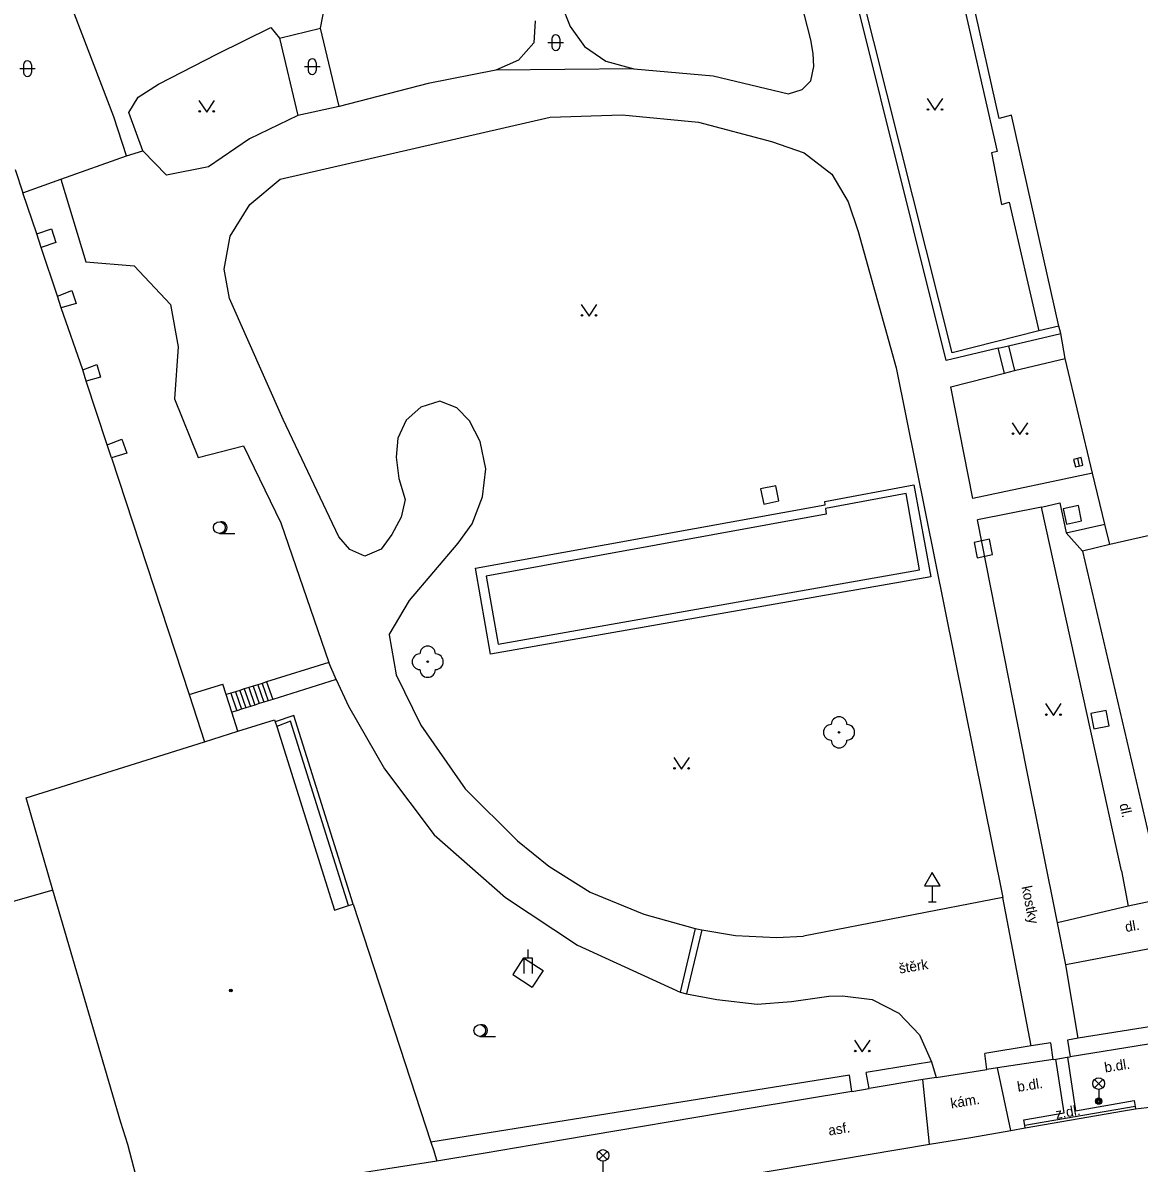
# Model space of a CAD drawing. Extents: x -600309 to -598967, y -1161267 to -1160292.
# Drawn here: x -599307.7 to -599236.1, y -1161124.2 to -1161051.1 of the extents above; entities that cross this region are included whole.
import ezdxf

# ---------------------------------------------------------------- set-up
doc = ezdxf.new("R2010")
doc.units = 0
for name, color, linetype in [('Level 10', 7, 'Continuous'), ('Level 11', 7, 'Continuous'), ('Level 22', 7, 'Continuous'), ('Level 26', 7, 'Continuous'), ('Level 27', 7, 'Continuous'), ('Level 33', 7, 'Continuous'), ('Level 34', 7, 'Continuous'), ('Level 36', 7, 'Continuous'), ('Level 38', 7, 'Continuous'), ('Level 39', 7, 'Continuous'), ('Level 40', 7, 'Continuous'), ('Level 5', 7, 'Continuous'), ('Level 51', 7, 'Continuous'), ('Level 54', 7, 'Continuous'), ('Level 7', 7, 'Continuous'), ('Level 8', 7, 'Continuous')]:
    doc.layers.add(name, color=color, linetype=linetype)

msp = doc.modelspace()

# ---------------------------------------------------------------- linework, layer by layer
at = {"layer": 'Level 10'}
for points in [[(-599243.42, -1161121.94), (-599237.11, -1161120.84), (-599236.34, -1161120.7199)], [(-599236.34, -1161120.7199), (-599234.9, -1161120.54)], [(-599249.55, -1161122.99), (-599246.9, -1161122.55), (-599244.34, -1161122.1)], [(-599244.34, -1161122.1), (-599243.42, -1161121.94)], [(-599292.8, -1161130.01), (-599277.296, -1161127.4689), (-599272.36, -1161126.6599), (-599270.36, -1161126.38), (-599267.65, -1161125.94), (-599261.36, -1161124.96), (-599249.55, -1161122.99)]]:
    msp.add_lwpolyline(points, dxfattribs=at)
at = {"layer": 'Level 11'}
for points in [[(-599244.1, -1161073.37), (-599240.86, -1161072.59)], [(-599251.7, -1161073.2), (-599244.86, -1161107.16)], [(-599239.11, -1161079.94), (-599246.77, -1161081.58), (-599248.2, -1161074.42), (-599244.74, -1161073.53)], [(-599244.74, -1161073.53), (-599244.1, -1161073.37)], [(-599256.27, -1161081.77), (-599250.56, -1161080.7)], [(-599250.56, -1161080.7), (-599249.48, -1161086.6)], [(-599251.05, -1161081.25), (-599256.2199, -1161082.21)], [(-599250.19, -1161086.14), (-599251.05, -1161081.25)], [(-599278.68, -1161086.04), (-599256.26, -1161081.99)], [(-599256.26, -1161081.99), (-599256.27, -1161081.77)], [(-599256.2199, -1161082.21), (-599256.18, -1161082.58)], [(-599242.37, -1161082.12), (-599246.49, -1161082.95)], [(-599242.37, -1161082.12), (-599241.21, -1161081.86)], [(-599238.93, -1161097.75), (-599242.37, -1161082.12)], [(-599241.21, -1161081.86), (-599240.8, -1161083.78)], [(-599256.18, -1161082.58), (-599277.99, -1161086.55)], [(-599243.33, -1161098.88), (-599246.49, -1161082.95)], [(-599291.15, -1161083.13), (-599288.07, -1161092.09)], [(-599240.8, -1161083.78), (-599238.32, -1161083.21)], [(-599240.8, -1161083.78), (-599239.74, -1161084.95)], [(-599277.71, -1161091.56), (-599278.68, -1161086.04)], [(-599277.99, -1161086.55), (-599277.21, -1161090.9099)], [(-599249.48, -1161086.6), (-599277.71, -1161091.56)], [(-599277.21, -1161090.9099), (-599250.19, -1161086.14)], [(-599284.2, -1161090.31), (-599283.76, -1161092.89), (-599282.19, -1161096.12), (-599279.34, -1161100.19), (-599275.99, -1161103.53), (-599273.9699, -1161105.1599), (-599271.31, -1161106.81), (-599267.88, -1161108.24), (-599264.58, -1161109.14)], [(-599288.07, -1161092.09), (-599292.07, -1161093.34)], [(-599287.6, -1161093.18), (-599288.07, -1161092.09)], [(-599287.6, -1161093.18), (-599291.68, -1161094.46)], [(-599287.6, -1161093.18), (-599286.82, -1161094.89), (-599284.5, -1161098.92), (-599281.33, -1161103.14), (-599276.76, -1161107.17), (-599272.13, -1161110.21), (-599265.55, -1161113.23)], [(-599297.04, -1161094.15), (-599294.87, -1161093.4699)], [(-599294.6599, -1161094.15), (-599294.87, -1161093.4699)], [(-599294.07, -1161093.9699), (-599294.36, -1161094.06)], [(-599293.79, -1161093.88), (-599294.07, -1161093.9699)], [(-599294.07, -1161093.9699), (-599293.68, -1161095.09)], [(-599293.5, -1161093.79), (-599293.79, -1161093.88)], [(-599293.79, -1161093.88), (-599293.4, -1161095)], [(-599293.21, -1161093.7), (-599293.5, -1161093.79)], [(-599293.5, -1161093.79), (-599293.11, -1161094.9099)], [(-599292.93, -1161093.61), (-599293.21, -1161093.7)], [(-599293.21, -1161093.7), (-599292.82, -1161094.82)], [(-599292.64, -1161093.52), (-599292.93, -1161093.61)], [(-599292.93, -1161093.61), (-599292.54, -1161094.73)], [(-599292.35, -1161093.43), (-599292.64, -1161093.52)], [(-599292.64, -1161093.52), (-599292.25, -1161094.64)], [(-599292.07, -1161093.34), (-599292.35, -1161093.43)], [(-599292.35, -1161093.43), (-599291.9699, -1161094.55)], [(-599292.07, -1161093.34), (-599291.68, -1161094.46)], [(-599294.36, -1161094.06), (-599294.6599, -1161094.15)], [(-599294.3, -1161095.28), (-599294.6599, -1161094.15)], [(-599294.36, -1161094.06), (-599293.9699, -1161095.18)], [(-599292.54, -1161094.73), (-599292.82, -1161094.82)], [(-599292.25, -1161094.64), (-599292.54, -1161094.73)], [(-599291.9699, -1161094.55), (-599292.25, -1161094.64)], [(-599291.68, -1161094.46), (-599291.9699, -1161094.55)], [(-599293.9699, -1161095.18), (-599294.3, -1161095.28)], [(-599293.92, -1161096.5), (-599294.3, -1161095.28)], [(-599293.68, -1161095.09), (-599293.9699, -1161095.18)], [(-599293.4, -1161095), (-599293.68, -1161095.09)], [(-599293.11, -1161094.9099), (-599293.4, -1161095)], [(-599292.82, -1161094.82), (-599293.11, -1161094.9099)], [(-599286.52, -1161107.58), (-599290.33, -1161095.49), (-599291.52, -1161095.9)], [(-599286.81, -1161107.67), (-599290.54, -1161095.86), (-599291.42, -1161096.2)], [(-599237.24, -1161105.45), (-599238.93, -1161097.75)], [(-599241.36, -1161108.79), (-599243.33, -1161098.88)], [(-599237.24, -1161105.45), (-599236.81, -1161107.72)], [(-599244.86, -1161107.16), (-599257.63, -1161109.65)], [(-599243.04, -1161116.68), (-599244.86, -1161107.16)], [(-599232.98, -1161106.9), (-599236.81, -1161107.72)], [(-599236.81, -1161107.72), (-599241.36, -1161108.79)], [(-599264.58, -1161109.14), (-599265.55, -1161113.23)], [(-599264.17, -1161109.23), (-599265.14, -1161113.33)], [(-599264.58, -1161109.14), (-599264.17, -1161109.23)], [(-599264.17, -1161109.23), (-599262, -1161109.59), (-599259.38, -1161109.73), (-599257.63, -1161109.65)], [(-599240.81, -1161111.47), (-599241.36, -1161108.79)], [(-599232.3, -1161109.86), (-599240.81, -1161111.47)], [(-599275.6, -1161111.03), (-599276.29, -1161112.09)], [(-599275.6, -1161111.03), (-599274.34, -1161111.85)], [(-599240.02, -1161116.19), (-599240.81, -1161111.47)], [(-599276.29, -1161112.09), (-599275.03, -1161112.9099)], [(-599274.34, -1161111.85), (-599275.03, -1161112.9099)], [(-599265.55, -1161113.23), (-599265.14, -1161113.33)], [(-599265.14, -1161113.33), (-599263.19, -1161113.71), (-599260.62, -1161114.01), (-599258.4, -1161113.84), (-599256.02, -1161113.48), (-599255.13, -1161113.46), (-599253.24, -1161113.71), (-599251.53, -1161114.57), (-599250.21, -1161115.96), (-599249.44, -1161117.71)], [(-599240.7199, -1161117.4099), (-599240.19, -1161120.84), (-599236.43, -1161120.18), (-599236.37, -1161120.56)], [(-599244.34, -1161122.1), (-599245.2, -1161118.09)], [(-599243.44, -1161121.79), (-599243.51, -1161121.42), (-599240.93, -1161120.9699), (-599241.46, -1161117.52)], [(-599249.55, -1161122.99), (-599249.98, -1161118.84)], [(-599236.37, -1161120.56), (-599243.44, -1161121.79)], [(-599236.37, -1161120.56), (-599236.34, -1161120.7199)], [(-599243.42, -1161121.94), (-599243.44, -1161121.79)]]:
    msp.add_lwpolyline(points, dxfattribs=at)
at = {"layer": 'Level 22'}
for centre in [(-599281.74, -1161092.04), (-599255.36, -1161096.57)]:
    msp.add_circle(centre, 0.05, dxfattribs=at)
for centre, start, end in [((-599281.74, -1161091.54), 0, 180), ((-599282.24, -1161092.04), 90, 270), ((-599281.24, -1161092.04), 270, 90), ((-599281.74, -1161092.54), 180, 0), ((-599255.86, -1161096.57), 90, 270), ((-599255.36, -1161096.07), 0, 180), ((-599254.86, -1161096.57), 270, 90), ((-599255.36, -1161097.07), 180, 0)]:
    msp.add_arc(centre, 0.5, start, end, dxfattribs=at)
at = {"layer": 'Level 26'}
for points in [[(-599260.191, -1161081.9292), (-599259.2108, -1161081.731), (-599259.409, -1161080.7508), (-599260.3892, -1161080.949)], [(-599240.781, -1161083.2092), (-599239.8008, -1161083.011), (-599239.999, -1161082.0308), (-599240.9792, -1161082.229)], [(-599246.501, -1161085.3692), (-599245.5208, -1161085.171), (-599245.719, -1161084.1908), (-599246.6992, -1161084.389)], [(-599239.0203, -1161096.3496), (-599238.0404, -1161096.1503), (-599238.2397, -1161095.1704), (-599239.2196, -1161095.3697)]]:
    msp.add_lwpolyline(points, close=True, dxfattribs=at)
at = {"layer": 'Level 27'}
msp.add_line((-599240.0781, -1161079.0068), (-599239.9619, -1161079.4932), dxfattribs=at)
msp.add_lwpolyline([(-599240.3213, -1161079.065), (-599240.205, -1161079.5513), (-599239.7187, -1161079.435), (-599239.835, -1161078.9487)], close=True, dxfattribs=at)
at = {"layer": 'Level 33'}
for p, q in [((-599238.975, -1161119.3599), (-599238.445, -1161118.8299)), ((-599238.975, -1161118.8299), (-599238.445, -1161119.3599)), ((-599238.71, -1161119.4699), (-599238.71, -1161120.2199)), ((-599270.765, -1161123.97), (-599270.235, -1161123.44)), ((-599270.765, -1161123.44), (-599270.235, -1161123.97)), ((-599270.5, -1161124.08), (-599270.5, -1161124.83))]:
    msp.add_line(p, q, dxfattribs=at)
for centre, radius in [((-599238.71, -1161119.0949), 0.375), ((-599238.71, -1161120.2199), 0.2), ((-599238.71, -1161120.2199), 0.1445), ((-599238.71, -1161120.2199), 0.0876), ((-599270.5, -1161123.705), 0.375)]:
    msp.add_circle(centre, radius, dxfattribs=at)
at = {"layer": 'Level 34'}
for p, q in [((-599249.38, -1161106.422), (-599249.38, -1161107.44)), ((-599249.63, -1161107.44), (-599249.13, -1161107.44))]:
    msp.add_line(p, q, dxfattribs=at)
msp.add_lwpolyline([(-599249.88, -1161106.422), (-599248.88, -1161106.422), (-599249.38, -1161105.556)], close=True, dxfattribs=at)
at = {"layer": 'Level 36'}
for p, q in [((-599274.026, -1161052.336), (-599273.026, -1161052.336)), ((-599273.776, -1161052.086), (-599273.776, -1161052.586)), ((-599273.276, -1161052.086), (-599273.276, -1161052.586)), ((-599307.656, -1161053.756), (-599307.656, -1161054.256)), ((-599307.156, -1161053.756), (-599307.156, -1161054.256)), ((-599289.396, -1161053.626), (-599289.396, -1161054.126)), ((-599288.896, -1161053.626), (-599288.896, -1161054.126)), ((-599307.906, -1161054.006), (-599306.906, -1161054.006)), ((-599289.646, -1161053.876), (-599288.646, -1161053.876)), ((-599295.1, -1161083.815), (-599294.1, -1161083.815)), ((-599278.4, -1161116.065), (-599277.4, -1161116.065))]:
    msp.add_line(p, q, dxfattribs=at)
for points in [[(-599249.71, -1161055.93), (-599249.21, -1161056.68), (-599248.71, -1161055.93)], [(-599296.4099, -1161056.05), (-599295.9099, -1161056.8), (-599295.4099, -1161056.05)], [(-599271.89, -1161069.13), (-599271.39, -1161069.88), (-599270.89, -1161069.13)], [(-599244.26, -1161076.7199), (-599243.76, -1161077.4699), (-599243.26, -1161076.7199)], [(-599242.11, -1161094.73), (-599241.61, -1161095.48), (-599241.11, -1161094.73)], [(-599265.96, -1161098.18), (-599265.46, -1161098.93), (-599264.96, -1161098.18)], [(-599254.37, -1161116.31), (-599253.87, -1161117.06), (-599253.37, -1161116.31)]]:
    msp.add_lwpolyline(points, dxfattribs=at)
for centre, radius in [((-599296.3601, -1161056.7498), 0.05), ((-599295.4607, -1161056.7498), 0.05), ((-599249.6602, -1161056.6298), 0.05), ((-599248.7608, -1161056.6298), 0.05), ((-599271.8402, -1161069.8298), 0.05), ((-599270.9408, -1161069.8298), 0.05), ((-599244.2102, -1161077.4197), 0.05), ((-599243.3108, -1161077.4197), 0.05), ((-599295.1, -1161083.4396), 0.375), ((-599242.0602, -1161095.4298), 0.05), ((-599241.1608, -1161095.4298), 0.05), ((-599265.9102, -1161098.8798), 0.05), ((-599265.0108, -1161098.8798), 0.05), ((-599278.4, -1161115.6896), 0.375), ((-599254.3202, -1161117.0098), 0.05), ((-599253.4208, -1161117.0098), 0.05)]:
    msp.add_circle(centre, radius, dxfattribs=at)
for centre, radius, start, end in [((-599273.5257, -1161052.0863), 0.25, 0, 180), ((-599273.5257, -1161052.5863), 0.25, 180, 0), ((-599307.4057, -1161053.7563), 0.25, 0, 180), ((-599289.1457, -1161053.6263), 0.25, 0, 180), ((-599307.4057, -1161054.2563), 0.25, 180, 0), ((-599289.1457, -1161054.1263), 0.25, 180, 0), ((-599294.975, -1161083.4396), 0.375, 260.405931, 99.594069), ((-599278.275, -1161115.6896), 0.375, 260.405931, 99.594069)]:
    msp.add_arc(centre, radius, start, end, dxfattribs=at)
at = {"layer": 'Level 38'}
msp.add_line((-599275.3, -1161111.03), (-599275.3, -1161110.5), dxfattribs=at)
msp.add_lwpolyline([(-599275.55, -1161112.03), (-599275.55, -1161111.03), (-599275.05, -1161111.03), (-599275.05, -1161112.03)], dxfattribs=at)
at = {"layer": 'Level 39'}
for radius in [0.09, 0.0398]:
    msp.add_circle((-599294.37, -1161113.12), radius, dxfattribs=at)
at = {"layer": 'Level 5'}
for points in [[(-599245.1, -1161057.2), (-599249.31, -1161038.4099)], [(-599244.31, -1161056.99), (-599245.1, -1161057.2)], [(-599241.26, -1161070.53), (-599244.31, -1161056.99)], [(-599308.2, -1161060.4699), (-599307.7, -1161061.9699)], [(-599306.81, -1161064.61), (-599307.7, -1161061.9699)], [(-599306.52, -1161065.4699), (-599306.81, -1161064.61)], [(-599305.48, -1161068.59), (-599306.52, -1161065.4699)], [(-599305.24, -1161069.35), (-599305.48, -1161068.59)], [(-599303.86, -1161073.32), (-599305.24, -1161069.35)], [(-599241.14, -1161070.99), (-599241.26, -1161070.53)], [(-599240.86, -1161072.59), (-599241.14, -1161070.99)], [(-599239.11, -1161079.94), (-599240.86, -1161072.59)], [(-599303.64, -1161074.04), (-599303.86, -1161073.32)], [(-599302.3, -1161078.14), (-599303.64, -1161074.04)], [(-599302.02, -1161078.9699), (-599302.3, -1161078.14)], [(-599302.02, -1161078.9699), (-599297.04, -1161094.15)], [(-599238.32, -1161083.21), (-599239.11, -1161079.94)], [(-599224.99, -1161081.58), (-599238, -1161084.53)], [(-599238, -1161084.53), (-599238.32, -1161083.21)], [(-599238, -1161084.53), (-599239.74, -1161084.95)], [(-599239.74, -1161084.95), (-599236, -1161100.98), (-599234.78, -1161106.24)], [(-599297.04, -1161094.15), (-599296.05, -1161097.17)], [(-599293.92, -1161096.5), (-599291.56, -1161095.76)], [(-599291.56, -1161095.76), (-599291.52, -1161095.9)], [(-599291.52, -1161095.9), (-599291.42, -1161096.2)], [(-599291.42, -1161096.2), (-599287.7199, -1161107.9699)], [(-599296.05, -1161097.17), (-599293.92, -1161096.5)], [(-599307.5, -1161100.77), (-599296.05, -1161097.17)], [(-599305.77, -1161106.69), (-599307.5, -1161100.77)], [(-599305.77, -1161106.69), (-599334.12, -1161114.8)], [(-599301.42, -1161121.58), (-599305.77, -1161106.69)], [(-599287.7199, -1161107.9699), (-599286.81, -1161107.67)], [(-599286.81, -1161107.67), (-599286.52, -1161107.58)], [(-599286.52, -1161107.58), (-599281.53, -1161122.85)], [(-599300.9699, -1161123.01), (-599301.42, -1161121.58)], [(-599299.93, -1161127.01), (-599300.9699, -1161123.01)], [(-599281.53, -1161122.85), (-599281.35, -1161123.4)], [(-599281.35, -1161123.4), (-599281.1599, -1161124.07)], [(-599281.1599, -1161124.07), (-599293.45, -1161125.99)]]:
    msp.add_lwpolyline(points, dxfattribs=at)
at = {"layer": 'Level 51'}
for points in [[(-599248.48, -1161072.73), (-599256.89, -1161039.01)], [(-599301.87, -1161057.09), (-599306.43, -1161045.19)], [(-599301.05, -1161059.59), (-599301.87, -1161057.09)], [(-599305.26, -1161061.09), (-599301.05, -1161059.59)], [(-599307.7, -1161061.9699), (-599305.26, -1161061.09)], [(-599244.5, -1161071.79), (-599241.14, -1161070.99)], [(-599245.15, -1161071.94), (-599248.48, -1161072.73)], [(-599245.15, -1161071.94), (-599244.5, -1161071.79)]]:
    msp.add_lwpolyline(points, dxfattribs=at)
at = {"layer": 'Level 54'}
for points in [[(-599250.31, -1161036.99), (-599245.21, -1161059.31)], [(-599248.1, -1161072.24), (-599256.48, -1161038.9)], [(-599257.17, -1161052.1599), (-599260.27, -1161040.05)], [(-599288.61, -1161051.4099), (-599288.2, -1161049.29)], [(-599273.19, -1161049.84), (-599272.6, -1161051.3)], [(-599295.23, -1161053.05), (-599291.8, -1161051.36)], [(-599291.8, -1161051.36), (-599291.24, -1161052.06)], [(-599291.24, -1161052.06), (-599288.61, -1161051.4099)], [(-599287.4099, -1161056.44), (-599288.61, -1161051.4099)], [(-599274.84, -1161050.95), (-599274.94, -1161052.35)], [(-599272.6, -1161051.3), (-599271.68, -1161052.58)], [(-599291.24, -1161052.06), (-599290.06, -1161057.01)], [(-599274.94, -1161052.35), (-599275.9099, -1161053.4699)], [(-599257.01, -1161053.03), (-599257.17, -1161052.1599)], [(-599299.01, -1161055.01), (-599295.23, -1161053.05)], [(-599271.68, -1161052.58), (-599270.31, -1161053.52)], [(-599256.98, -1161053.88), (-599257.01, -1161053.03)], [(-599275.9099, -1161053.4699), (-599277.38, -1161054.11)], [(-599270.31, -1161053.52), (-599268.52, -1161054.01)], [(-599277.38, -1161054.11), (-599281.7, -1161054.9699)], [(-599268.52, -1161054.01), (-599277.38, -1161054.11)], [(-599268.52, -1161054.01), (-599263.43, -1161054.4699)], [(-599263.43, -1161054.4699), (-599258.61, -1161055.63)], [(-599257.17, -1161054.78), (-599256.98, -1161053.88)], [(-599300.31, -1161055.84), (-599299.01, -1161055.01)], [(-599281.7, -1161054.9699), (-599287.4099, -1161056.44)], [(-599257.73, -1161055.34), (-599257.17, -1161054.78)], [(-599300.9099, -1161056.82), (-599300.31, -1161055.84)], [(-599258.61, -1161055.63), (-599257.73, -1161055.34)], [(-599287.4099, -1161056.44), (-599290.06, -1161057.01)], [(-599300.01, -1161059.28), (-599300.9099, -1161056.82)], [(-599290.06, -1161057.01), (-599293.17, -1161058.5)], [(-599291.21, -1161061.09), (-599273.89, -1161057.12)], [(-599273.89, -1161057.12), (-599269.26, -1161056.9699)], [(-599269.26, -1161056.9699), (-599264.37, -1161057.45)], [(-599264.37, -1161057.45), (-599259.7, -1161058.68)], [(-599293.17, -1161058.5), (-599295.79, -1161060.3)], [(-599259.7, -1161058.68), (-599257.6, -1161059.4099)], [(-599301.05, -1161059.59), (-599300.01, -1161059.28)], [(-599298.49, -1161060.83), (-599300.01, -1161059.28)], [(-599257.6, -1161059.4099), (-599255.82, -1161060.77)], [(-599245.21, -1161059.31), (-599245.58, -1161059.4)], [(-599245.58, -1161059.4), (-599244.94, -1161062.7199)], [(-599295.79, -1161060.3), (-599298.49, -1161060.83)], [(-599305.26, -1161061.09), (-599303.6599, -1161066.4)], [(-599293.15, -1161062.7199), (-599291.21, -1161061.09)], [(-599255.82, -1161060.77), (-599254.77, -1161062.55)], [(-599254.77, -1161062.55), (-599254.14, -1161064.45)], [(-599244.94, -1161062.7199), (-599244.46, -1161062.57)], [(-599244.46, -1161062.57), (-599242.54, -1161070.83)], [(-599294.4, -1161064.75), (-599293.15, -1161062.7199)], [(-599306.81, -1161064.61), (-599305.87, -1161064.29)], [(-599305.87, -1161064.29), (-599305.58, -1161065.15)], [(-599294.79, -1161066.86), (-599294.4, -1161064.75)], [(-599254.14, -1161064.45), (-599251.7, -1161073.2)], [(-599305.58, -1161065.15), (-599306.52, -1161065.4699)], [(-599303.6599, -1161066.4), (-599300.56, -1161066.6599)], [(-599300.56, -1161066.6599), (-599298.23, -1161069.13)], [(-599294.45, -1161068.74), (-599294.79, -1161066.86)], [(-599305.48, -1161068.59), (-599304.56, -1161068.24)], [(-599304.56, -1161068.24), (-599304.28, -1161069.06)], [(-599304.28, -1161069.06), (-599305.24, -1161069.35)], [(-599298.23, -1161069.13), (-599297.74, -1161071.84)], [(-599291, -1161076.51), (-599294.45, -1161068.74)], [(-599241.26, -1161070.53), (-599242.54, -1161070.83)], [(-599242.54, -1161070.83), (-599248.1, -1161072.24)], [(-599297.74, -1161071.84), (-599297.98, -1161075.18)], [(-599244.74, -1161073.53), (-599245.15, -1161071.94)], [(-599244.5, -1161071.79), (-599244.1, -1161073.37)], [(-599303.86, -1161073.32), (-599302.96, -1161072.98)], [(-599302.96, -1161072.98), (-599302.7199, -1161073.79)], [(-599302.7199, -1161073.79), (-599303.64, -1161074.04)], [(-599297.98, -1161075.18), (-599296.4699, -1161078.95)], [(-599282.18, -1161075.7199), (-599283.11, -1161076.54)], [(-599280.96, -1161075.34), (-599282.18, -1161075.7199)], [(-599279.88, -1161075.75), (-599280.96, -1161075.34)], [(-599279.05, -1161076.6), (-599279.88, -1161075.75)], [(-599287.44, -1161084.04), (-599291, -1161076.51)], [(-599283.11, -1161076.54), (-599283.6599, -1161077.7)], [(-599278.37, -1161077.92), (-599279.05, -1161076.6)], [(-599302.3, -1161078.14), (-599301.35, -1161077.77)], [(-599301.35, -1161077.77), (-599301.04, -1161078.67)], [(-599283.6599, -1161077.7), (-599283.77, -1161078.92)], [(-599278.01, -1161079.67), (-599278.37, -1161077.92)], [(-599301.04, -1161078.67), (-599302.02, -1161078.9699)], [(-599296.4699, -1161078.95), (-599293.55, -1161078.2)], [(-599293.55, -1161078.2), (-599291.15, -1161083.13)], [(-599283.77, -1161078.92), (-599283.58, -1161080.3)], [(-599278.23, -1161081.46), (-599278.01, -1161079.67)], [(-599283.58, -1161080.3), (-599283.19, -1161081.64)], [(-599278.89, -1161083.19), (-599278.23, -1161081.46)], [(-599283.19, -1161081.64), (-599283.44, -1161082.77)], [(-599283.44, -1161082.77), (-599284.03, -1161083.88)], [(-599279.78, -1161084.43), (-599278.89, -1161083.19)], [(-599286.73, -1161084.85), (-599287.44, -1161084.04)], [(-599284.03, -1161083.88), (-599284.73, -1161084.82)], [(-599282.9, -1161088.11), (-599279.78, -1161084.43)], [(-599285.77, -1161085.28), (-599286.73, -1161084.85)], [(-599284.73, -1161084.82), (-599285.77, -1161085.28)], [(-599284.2, -1161090.31), (-599282.9, -1161088.11)]]:
    msp.add_lwpolyline(points, dxfattribs=at)
at = {"layer": 'Level 7'}
for points in [[(-599231.1599, -1161114.78), (-599240.02, -1161116.19)], [(-599241.77, -1161116.48), (-599243.04, -1161116.68), (-599246.01, -1161117.1599)], [(-599241.63, -1161117.55), (-599241.77, -1161116.48)], [(-599240.02, -1161116.19), (-599240.7199, -1161116.31)], [(-599240.7199, -1161116.31), (-599240.54, -1161117.38)], [(-599235.52, -1161116.56), (-599240.54, -1161117.38)], [(-599245.88, -1161118.19), (-599246.01, -1161117.1599)], [(-599249.44, -1161117.71), (-599253.61, -1161118.38)], [(-599249.44, -1161117.71), (-599249.13, -1161118.7)], [(-599245.2, -1161118.09), (-599245.88, -1161118.19)], [(-599241.63, -1161117.55), (-599245.2, -1161118.09)], [(-599254.7, -1161118.55), (-599281.53, -1161122.85)], [(-599254.54, -1161119.61), (-599254.7, -1161118.55)], [(-599253.42, -1161119.42), (-599253.61, -1161118.38)], [(-599249.98, -1161118.84), (-599253.42, -1161119.42)], [(-599249.25, -1161118.7199), (-599249.98, -1161118.84)], [(-599249.13, -1161118.7), (-599249.25, -1161118.7199)], [(-599254.54, -1161119.61), (-599261.13, -1161120.7), (-599273.04, -1161122.7), (-599278.06, -1161123.55), (-599281.1599, -1161124.07)]]:
    msp.add_lwpolyline(points, dxfattribs=at)
at = {"layer": 'Level 8'}
for points in [[(-599241.63, -1161117.55), (-599241.46, -1161117.52), (-599240.72, -1161117.41), (-599240.54, -1161117.38)], [(-599249.13, -1161118.7), (-599245.88, -1161118.19)], [(-599254.54, -1161119.61), (-599253.42, -1161119.42)]]:
    msp.add_lwpolyline(points, dxfattribs=at)

# ---------------------------------------------------------------- texts
at = {"layer": 'Level 40'}
for s, rotation, p in [('dl.', 282.401328, (-599237.38, -1161101.19)), ('kostky', 281.38778, (-599243.66, -1161106.48)), ('dl.', 9.679268, (-599236.96, -1161109.38)), ('štěrk', 9, (-599251.47, -1161112.04)), ('b.dl.', 9, (-599238.29, -1161118.39)), ('b.dl.', 9, (-599243.88, -1161119.63)), ('kám.', 9, (-599248.1599, -1161120.69)), ('z.dl.', 9.93, (-599241.42, -1161121.37)), ('asf.', 9, (-599256, -1161122.43))]:
    msp.add_text(s, height=0.65, rotation=rotation, dxfattribs=at).set_placement(p)

doc.saveas('drawing.dxf')
